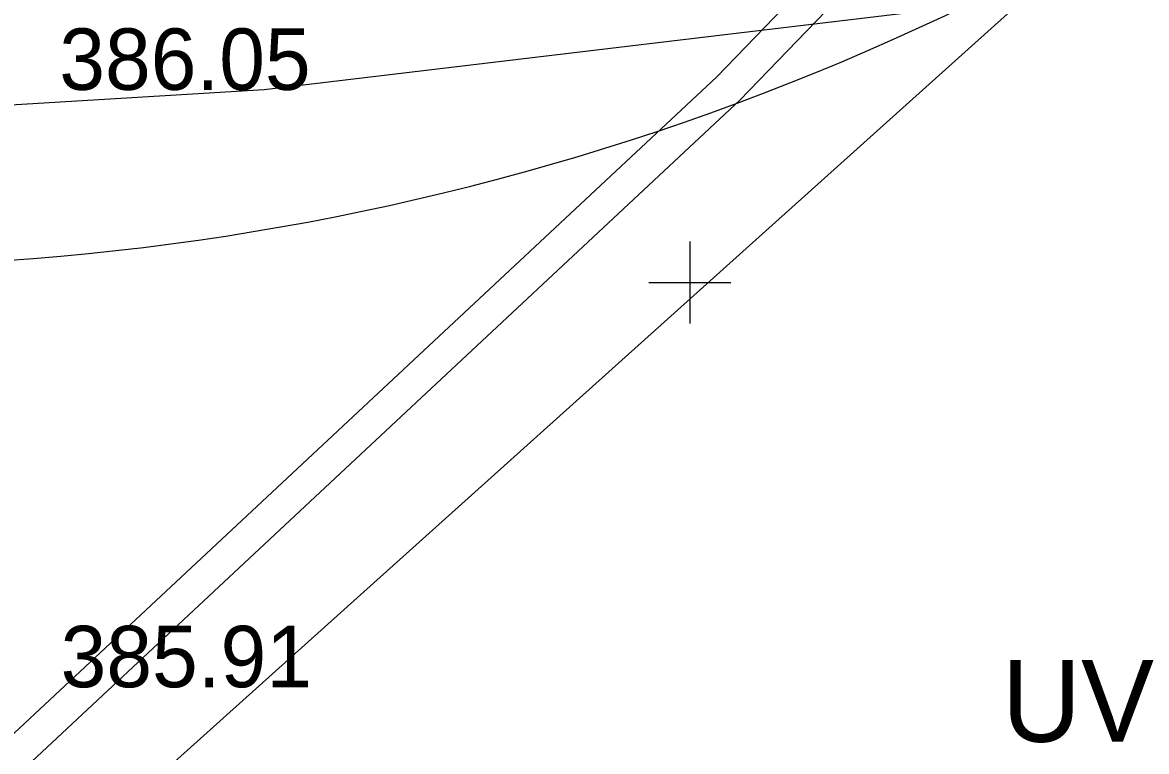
# Model space of a CAD drawing. Extents: x -438233 to -437334, y -1133133 to -1132623.
# Drawn here: x -437543.83 to -437530.11, y -1132696.41 to -1132687.51 of the extents above; entities that cross this region are included whole.
import ezdxf

# ---------------------------------------------------------------- set-up
doc = ezdxf.new("R2010")
doc.units = 0
for name, color, linetype in [('Vrstva 1', 7, 'Continuous'), ('Vrstva 10', 7, 'Continuous'), ('Vrstva 3', 7, 'Continuous'), ('Vrstva 40', 7, 'Continuous'), ('Vrstva 52', 7, 'Continuous'), ('Vrstva 61', 7, 'Continuous')]:
    doc.layers.add(name, color=color, linetype=linetype)

msp = doc.modelspace()

# ---------------------------------------------------------------- linework, layer by layer
at = {"layer": 'Vrstva 1'}
for p, q in [((-437540.877, -1132688.333), (-437540.877, -1132688.333)), ((-437540.861, -1132695.626), (-437540.861, -1132695.626))]:
    msp.add_line(p, q, dxfattribs=at)
msp.add_arc((-437546.243, -1132658.493), 32, 230.3365, 309.1186, dxfattribs=at)
at = {"layer": 'Vrstva 10'}
msp.add_line((-437531.605, -1132687.22), (-437549.765, -1132703.54), dxfattribs=at)
msp.add_lwpolyline([(-437531.605, -1132687.22), (-437540.877, -1132688.333), (-437545.725, -1132688.624), (-437551.736, -1132688.399), (-437554.971, -1132687.668), (-437558.702, -1132686.708)], dxfattribs=at)
at = {"layer": 'Vrstva 52'}
for points in [[(-437514.061, -1132653.729), (-437514.05, -1132653.821), (-437514.05, -1132653.951), (-437513.756, -1132654.293), (-437512.717, -1132659.233), (-437514.087, -1132666.811), (-437514.813, -1132668.661), (-437515.447, -1132669.585), (-437519.364, -1132673.431), (-437525.325, -1132678.903), (-437531.101, -1132684.349), (-437535.07, -1132688.458), (-437545.075, -1132697.802), (-437551.8, -1132704.109), (-437554.941, -1132708.489), (-437556.674, -1132713.436), (-437557.769, -1132716.277), (-437557.894, -1132716.76), (-437558.036, -1132716.76), (-437558.035, -1132716.631)], [(-437564.536, -1132731.465), (-437564.537, -1132731.596), (-437564.67, -1132731.596), (-437564.67, -1132731.345), (-437564.61, -1132731.282), (-437565.271, -1132728.076), (-437564.271, -1132725.376), (-437559.288, -1132719.389), (-437558.608, -1132718.497), (-437557.865, -1132717.588), (-437558.47, -1132716.764), (-437557.529, -1132714.531), (-437557.049, -1132713.297), (-437555.3, -1132708.303), (-437552.102, -1132703.844), (-437545.348, -1132697.51), (-437535.351, -1132688.173), (-437531.382, -1132684.064), (-437525.597, -1132678.61), (-437519.639, -1132673.141)]]:
    msp.add_lwpolyline(points, dxfattribs=at)
at = {"layer": 'Vrstva 61'}
for p, q in [((-437535.681, -1132690.186), (-437535.681, -1132691.186)), ((-437536.181, -1132690.686), (-437535.181, -1132690.686))]:
    msp.add_line(p, q, dxfattribs=at)

# ---------------------------------------------------------------- texts
at = {"layer": 'Vrstva 3'}
for s, p in [('386.05 ', (-437543.377, -1132688.333)), ('385.91 ', (-437543.361, -1132695.626))]:
    msp.add_text(s, height=0.75, dxfattribs=at).set_placement(p)
at = {"layer": 'Vrstva 40'}
msp.add_text('UV2', height=1, dxfattribs=at).set_placement((-437531.871, -1132696.292))

doc.saveas('drawing.dxf')
